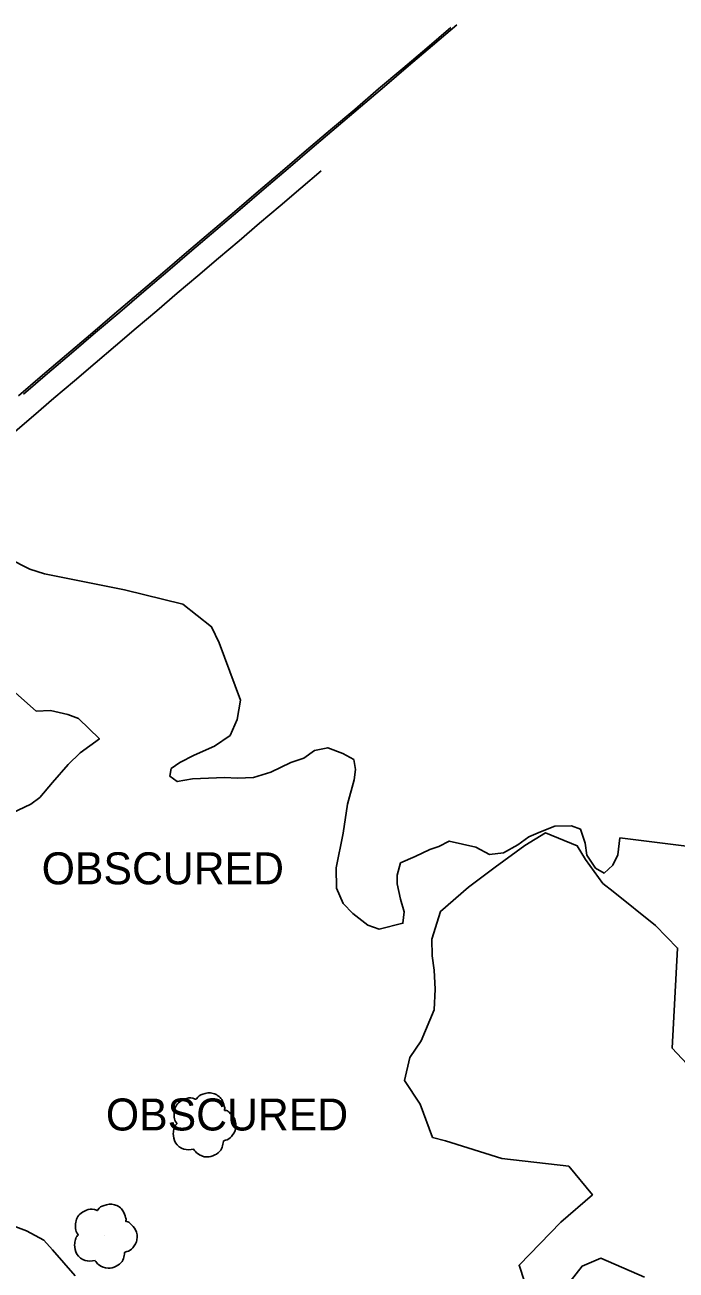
# Model space of a CAD drawing. Extents: x 368532 to 392481, y 10654822 to 10676899.
# Drawn here: x 370394.4 to 370496.3, y 10675521.5 to 10675716.2 of the extents above; entities that cross this region are included whole.
import ezdxf

# ---------------------------------------------------------------- set-up
doc = ezdxf.new("R2010")
doc.units = 0
for name, color, linetype in [('p_Catenary', 7, 'Continuous'), ('p_dtm obscured area', 7, 'Continuous'), ('p_veg tree', 7, 'Continuous'), ('p_veg woods', 7, 'Continuous')]:
    doc.layers.add(name, color=color, linetype=linetype)

msp = doc.modelspace()

# ---------------------------------------------------------------- linework, layer by layer
at = {"layer": 'p_Catenary'}
for points in [[(370461.02, 10675715.76), (370457.27, 10675712.56), (370453.51, 10675709.36), (370449.75, 10675706.16), (370446, 10675702.97), (370442.24, 10675699.77), (370438.48, 10675696.57), (370434.73, 10675693.37), (370430.97, 10675690.17), (370427.22, 10675686.97), (370423.46, 10675683.78), (370419.7, 10675680.58), (370415.95, 10675677.38), (370412.19, 10675674.18), (370408.43, 10675670.98), (370404.68, 10675667.79), (370400.92, 10675664.59), (370397.16, 10675661.39), (370393.41, 10675658.19)], [(370461.96, 10675716.18), (370458.19, 10675712.97), (370454.43, 10675709.77), (370450.66, 10675706.56), (370446.9, 10675703.35), (370443.13, 10675700.15), (370439.37, 10675696.94), (370435.6, 10675693.73), (370431.84, 10675690.53), (370428.07, 10675687.32), (370424.31, 10675684.11), (370420.54, 10675680.91), (370416.78, 10675677.7), (370413.01, 10675674.49), (370409.25, 10675671.29), (370405.48, 10675668.08), (370401.72, 10675664.87), (370397.95, 10675661.66), (370394.19, 10675658.46)], [(370440.78, 10675693.38), (370437.56, 10675690.65), (370434.35, 10675687.91), (370431.13, 10675685.17), (370427.91, 10675682.43), (370424.7, 10675679.7), (370421.48, 10675676.96), (370418.26, 10675674.22), (370415.05, 10675671.48), (370411.83, 10675668.75), (370408.61, 10675666.01), (370405.39, 10675663.27), (370402.18, 10675660.53), (370398.96, 10675657.8), (370395.74, 10675655.06), (370392.53, 10675652.32)]]:
    msp.add_lwpolyline(points, dxfattribs=at)
at = {"layer": 'p_dtm obscured area'}
for points in [[(370385.2, 10675636.12), (370395.17, 10675631.08), (370397.51, 10675630.35), (370410.01, 10675627.84), (370419.11, 10675625.61), (370423.62, 10675622.07), (370424.78, 10675619.58), (370428.13, 10675610.61), (370427.6, 10675607.59), (370426.52, 10675605.1), (370424.08, 10675603.4), (370420.92, 10675601.98), (370418.66, 10675600.88), (370417.28, 10675599.91), (370417.1, 10675598.71), (370418.25, 10675597.88), (370420.65, 10675598.29), (370425.66, 10675598.51), (370427.69, 10675598.39), (370430.19, 10675598.5), (370432.89, 10675599.36), (370436.04, 10675600.83), (370438.04, 10675601.52), (370439.7, 10675602.73), (370441.79, 10675603.16), (370444.13, 10675602.26), (370445.88, 10675601.31), (370446.15, 10675599.76), (370445.91, 10675598.12), (370444.87, 10675594.32), (370444.21, 10675589.78), (370443.08, 10675584.38), (370443.18, 10675581.22), (370444.2, 10675578.81), (370445.72, 10675577.25), (370448.08, 10675575.42), (370449.81, 10675574.81), (370453.54, 10675575.71), (370453.75, 10675577.48), (370453.17, 10675579.48), (370452.64, 10675581.88), (370452.67, 10675583.22), (370453.19, 10675585.15), (370455.48, 10675586.16), (370457.74, 10675587.26), (370459.15, 10675587.72), (370460.79, 10675588.56), (370464.94, 10675587.6), (370467.09, 10675586.49), (370469.28, 10675586.73), (370471.53, 10675587.99), (370473.22, 10675589.23), (370475.09, 10675590.03), (370477.31, 10675590.89), (370479.9, 10675590.97), (370481.34, 10675590.41), (370482.04, 10675588.24), (370482.32, 10675586.35), (370483.69, 10675584.33), (370485, 10675583.56), (370486.37, 10675584.81), (370487.16, 10675586.44), (370487.5, 10675589.08)], [(370392.39, 10675592.92), (370395.37, 10675594.33), (370396.73, 10675595.38), (370398.73, 10675597.75), (370401.21, 10675600.56), (370403.04, 10675602.38), (370406.08, 10675604.56), (370402.81, 10675607.73), (370401.13, 10675608.34), (370398.42, 10675608.96), (370396.2, 10675608.87), (370392.47, 10675612.19)], [(370487.5, 10675589.08), (370501.68, 10675587.32), (370510.12, 10675587.93), (370530.72, 10675580.75), (370567.34, 10675565.37), (370573.08, 10675562.82), (370577.91, 10675560.19), (370700.64, 10675514.36)], [(370402.3, 10675520.59), (370398.76, 10675524.66), (370397.36, 10675526.17), (370394.67, 10675527.65), (370391.17, 10675528.95)]]:
    msp.add_lwpolyline(points, dxfattribs=at)
at = {"layer": 'p_veg tree'}
for p, q in [((370422.32, 10675544.26), (370422.32, 10675544.26)), ((370406.89, 10675526.86), (370406.89, 10675526.86))]:
    msp.add_line(p, q, dxfattribs=at)
for points in [[(370420.83, 10675540.38), (370419.27, 10675540.4), (370418, 10675541.39), (370417.63, 10675542.85), (370417.75, 10675543.69), (370418.11, 10675544.3), (370418.21, 10675544.41), (370418.15, 10675544.5), (370417.79, 10675545.39), (370418.15, 10675547.29), (370419.74, 10675548.34), (370421.04, 10675548.24), (370421.18, 10675548.2), (370421.26, 10675548.29), (370422.24, 10675549.01), (370423.85, 10675549.12), (370425.2, 10675548.14), (370425.61, 10675547.13), (370425.66, 10675546.58), (370425.65, 10675546.47), (370425.75, 10675546.47), (370426.35, 10675546.16), (370427.18, 10675545.19), (370427.38, 10675543.63), (370426.74, 10675542.39), (370425.78, 10675541.78), (370425.52, 10675541.72), (370425.47, 10675541.68), (370425.46, 10675541.61), (370425.4, 10675541.16), (370425.05, 10675540.25), (370424.11, 10675539.49), (370422.88, 10675539.18), (370421.39, 10675539.75), (370420.8, 10675540.38)], [(370405.39, 10675522.97), (370403.83, 10675523), (370402.56, 10675523.99), (370402.2, 10675525.45), (370402.32, 10675526.29), (370402.67, 10675526.9), (370402.77, 10675527.01), (370402.71, 10675527.1), (370402.35, 10675527.99), (370402.71, 10675529.88), (370404.31, 10675530.94), (370405.61, 10675530.84), (370405.74, 10675530.79), (370405.82, 10675530.89), (370406.8, 10675531.61), (370408.41, 10675531.72), (370409.76, 10675530.74), (370410.17, 10675529.73), (370410.23, 10675529.18), (370410.21, 10675529.07), (370410.31, 10675529.07), (370410.91, 10675528.76), (370411.74, 10675527.78), (370411.95, 10675526.23), (370411.3, 10675524.99), (370410.34, 10675524.38), (370410.08, 10675524.32), (370410.03, 10675524.28), (370410.02, 10675524.21), (370409.96, 10675523.76), (370409.62, 10675522.85), (370408.67, 10675522.09), (370407.45, 10675521.78), (370405.95, 10675522.35), (370405.37, 10675522.98)]]:
    msp.add_spline(points, degree=3, dxfattribs=at)
at = {"layer": 'p_veg woods'}
for points in [[(370458.19, 10675542.22), (370456.22, 10675547.44), (370453.79, 10675551.11), (370454.63, 10675554.75), (370456.41, 10675557.33), (370458.45, 10675562.16), (370458.61, 10675565.42), (370458.43, 10675568.41), (370458.11, 10675570.61), (370458.06, 10675573.22), (370459.45, 10675577.58), (370463.82, 10675581.35), (370467.98, 10675584.5), (370472.64, 10675587.89), (370475.86, 10675589.84), (370480.81, 10675587.8), (370482.12, 10675585.69), (370484.83, 10675581.92), (370486.41, 10675580.68)], [(370486.41, 10675580.68), (370493.05, 10675575.37), (370496.51, 10675571.85), (370495.68, 10675556.21), (370500.27, 10675551.28), (370504.46, 10675550.71), (370509.28, 10675554.33), (370514.6, 10675556.53), (370520.31, 10675553.9), (370522.69, 10675548.69), (370521.99, 10675545.53), (370518.49, 10675535.34), (370522.94, 10675530.69), (370528.97, 10675533.17), (370531.83, 10675533.73), (370535.01, 10675529.07), (370537.38, 10675523.74), (370540.96, 10675519.8)], [(370460.22, 10675541.69), (370458.19, 10675542.22)], [(370473.37, 10675517.33), (370471.72, 10675522.26), (370478.27, 10675528.99), (370483.19, 10675533.28), (370479.48, 10675537.72), (370469.01, 10675538.93), (370460.22, 10675541.69)], [(370491.31, 10675520.4), (370484.48, 10675523.33), (370481.58, 10675522.09), (370476.87, 10675516.09)]]:
    msp.add_lwpolyline(points, dxfattribs=at)

# ---------------------------------------------------------------- texts
at = {"layer": 'p_dtm obscured area'}
for p in [(370395.19, 10675581.81), (370405.23, 10675543.32)]:
    msp.add_text(' OBSCURED', height=5, dxfattribs=at).set_placement(p)

doc.saveas('drawing.dxf')
